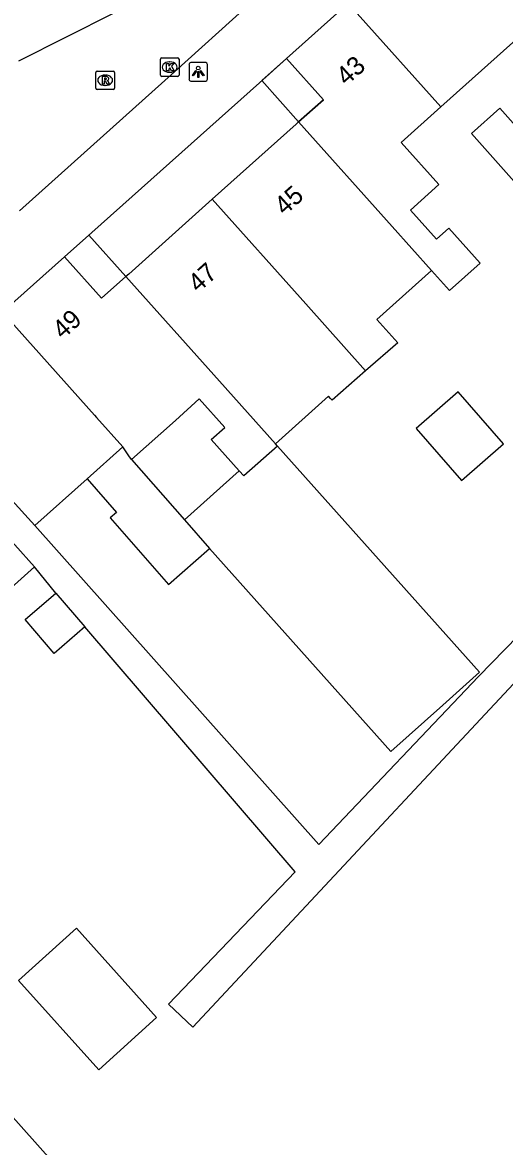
# Model space of a CAD drawing. Extents: x 158352 to 159489, y 383828 to 384597.
# Drawn here: x 159145.1 to 159171.1, y 384188.9 to 384249.5 of the extents above; entities that cross this region are included whole.
import ezdxf

# ---------------------------------------------------------------- set-up
doc = ezdxf.new("R2010")
doc.units = 0
for name, color, linetype in [('IMGEO_Kolk', 7, 'Continuous'), ('IMGEO_Lichtpunt', 7, 'Continuous'), ('IMGEO_Pand', 7, 'Continuous'), ('IMGEO_Pand_nummerreeks', 7, 'Continuous'), ('IMGEO_Pand_overbouw', 7, 'Continuous'), ('IMGEO_Rijbaan_lokaal_open', 7, 'Continuous'), ('IMGEO_Rioolput', 7, 'Continuous'), ('IMGEO_Voetpad_open', 7, 'Continuous')]:
    doc.layers.add(name, color=color, linetype=linetype)

msp = doc.modelspace()

# ---------------------------------------------------------------- linework, layer by layer
at = {"layer": 'IMGEO_Kolk'}
for p, q in [((159152.576, 384246.678), (159152.576, 384247.53)), ((159152.651, 384247.604), (159153.503, 384247.604)), ((159153.577, 384247.53), (159153.577, 384246.678)), ((159153.087, 384246.824), (159153.062, 384246.824)), ((159153.064, 384247.384), (159153.089, 384247.384)), ((159153.503, 384246.604), (159152.651, 384246.604))]:
    msp.add_line(p, q, dxfattribs=at)
for points in [[(159152.576, 384246.678), (159152.576, 384247.53)], [(159152.651, 384247.604), (159153.503, 384247.604)], [(159153.577, 384247.53), (159153.577, 384246.678)], [(159152.897, 384247.304), (159153.02, 384247.304), (159153.02, 384247.153), (159153.15, 384247.304), (159153.314, 384247.304), (159153.168, 384247.153), (159153.321, 384246.904), (159153.169, 384246.904), (159153.084, 384247.068), (159153.02, 384247.001), (159153.02, 384246.904), (159152.897, 384246.904), (159152.897, 384247.304)], [(159153.503, 384246.604), (159152.651, 384246.604)]]:
    msp.add_lwpolyline(points, dxfattribs=at)
for centre, start, end in [((159152.653, 384247.528), 91.55205, 178.44795), ((159152.653, 384247.528), 91.55205, 178.44795), ((159153.501, 384247.528), 1.55205, 88.44795), ((159153.501, 384247.528), 1.55205, 88.44795), ((159152.653, 384246.68), 181.55205, 268.44795), ((159152.653, 384246.68), 181.55205, 268.44795), ((159153.501, 384246.68), 271.55205, 358.44795), ((159153.501, 384246.68), 271.55205, 358.44795)]:
    msp.add_arc(centre, 0.0765, start, end, dxfattribs=at)
for centre, major_axis, ratio, start_param, end_param in [((159153.063, 384247.104), (-0.387, 0.002), 0.722429, 4.712389, 7.853982), ((159153.088, 384247.104), (-0.39, 0.002), 0.717154, 1.570796, 4.712389)]:
    msp.add_ellipse(centre, major_axis=major_axis, ratio=ratio, start_param=start_param, end_param=end_param, dxfattribs=at)
at = {"layer": 'IMGEO_Lichtpunt'}
for p, q in [((159154.116, 384247.253), (159154.116, 384246.446)), ((159154.116, 384247.253), (159154.116, 384246.446)), ((159155.018, 384247.348), (159154.21, 384247.348)), ((159155.018, 384247.348), (159154.21, 384247.348)), ((159155.112, 384246.446), (159155.112, 384247.253)), ((159155.112, 384246.446), (159155.112, 384247.253)), ((159154.21, 384246.352), (159155.018, 384246.352)), ((159154.21, 384246.352), (159155.018, 384246.352))]:
    msp.add_line(p, q, dxfattribs=at)
for points in [[(159154.49, 384246.917), (159154.529, 384246.889), (159154.341, 384246.627), (159154.303, 384246.654), (159154.49, 384246.917)], [(159154.592, 384246.869), (159154.639, 384246.869), (159154.639, 384246.547), (159154.592, 384246.547), (159154.592, 384246.869)], [(159154.702, 384246.889), (159154.74, 384246.916), (159154.927, 384246.654), (159154.888, 384246.626), (159154.702, 384246.889)]]:
    msp.add_lwpolyline(points, dxfattribs=at)
msp.add_circle((159154.615, 384247.051), 0.0994, dxfattribs=at)
for centre, start, end in [((159154.21, 384247.253), 90, 180), ((159154.21, 384247.253), 90, 180), ((159155.018, 384247.253), 0, 90), ((159155.018, 384247.253), 0, 90), ((159154.21, 384246.446), 180, 270), ((159154.21, 384246.446), 180, 270), ((159155.018, 384246.446), 270, 0), ((159155.018, 384246.446), 270, 360)]:
    msp.add_arc(centre, 0.0946, start, end, dxfattribs=at)
at = {"layer": 'IMGEO_Pand'}
for points in [[(159159.373, 384247.566), (159162.092, 384250), (159162.702, 384250.546)], [(159162.702, 384250.546), (159163.19, 384250), (159167.702, 384244.952)], [(159172.449, 384249.196), (159167.702, 384244.952)], [(159159.373, 384247.566), (159161.368, 384245.334), (159160.036, 384244.143)], [(159167.702, 384244.952), (159165.568, 384243.044), (159167.609, 384240.761), (159166.079, 384239.393), (159167.479, 384237.826), (159168.139, 384238.415), (159169.829, 384236.525), (159168.17, 384235.042), (159167.2, 384236.128)], [(159169.366, 384243.522), (159170.894, 384244.881), (159176.236, 384238.878), (159174.708, 384237.519), (159169.366, 384243.522)], [(159160.036, 384244.143), (159159.908, 384244.029), (159155.373, 384239.975)], [(159160.036, 384244.143), (159165.08, 384238.5), (159167.2, 384236.128)], [(159155.373, 384239.975), (159150.861, 384235.94), (159150.71, 384235.806)], [(159155.373, 384239.975), (159160.417, 384234.332), (159163.65, 384230.714)], [(159147.4, 384236.869), (159144.048, 384233.873)], [(159150.71, 384235.806), (159149.399, 384234.633), (159147.4, 384236.869)], [(159167.2, 384236.128), (159164.251, 384233.492), (159165.384, 384232.225), (159163.65, 384230.714)], [(159158.779, 384226.778), (159155.754, 384230.163), (159150.71, 384235.806)], [(159144.048, 384233.873), (159149.007, 384228.327), (159149.128, 384228.191), (159150.537, 384226.614)], [(159163.65, 384230.714), (159161.838, 384229.136), (159161.76, 384229.223), (159161.651, 384229.345), (159158.779, 384226.778)], [(159145.787, 384222.365), (159144.377, 384223.941), (159142.628, 384225.896), (159139.295, 384229.623)], [(159166.373, 384227.608), (159168.824, 384224.796), (159171.09, 384226.771), (159168.64, 384229.583), (159166.373, 384227.608)], [(159138.187, 384228.616), (159141.519, 384224.889), (159145.771, 384220.133)], [(159156.829, 384225.326), (159155.321, 384227.013), (159156.045, 384227.66), (159154.672, 384229.196), (159153.38, 384228.041), (159151.018, 384225.931)], [(159150.537, 384226.614), (159148.615, 384224.895)], [(159151.018, 384225.931), (159150.874, 384226.135), (159150.537, 384226.614)], [(159155.228, 384221.122), (159165.018, 384210.169), (159167.824, 384212.677), (159169.802, 384214.445), (159158.889, 384226.656)], [(159158.889, 384226.656), (159157.083, 384225.042), (159156.829, 384225.326)], [(159158.889, 384226.656), (159158.779, 384226.778)], [(159151.018, 384225.931), (159153.866, 384222.678)], [(159153.866, 384222.678), (159156.829, 384225.326)], [(159148.615, 384224.895), (159145.787, 384222.365)], [(159148.615, 384224.895), (159150.207, 384223.075), (159149.866, 384222.775), (159153.012, 384219.182), (159155.228, 384221.122)], [(159153.866, 384222.678), (159155.228, 384221.122)], [(159145.771, 384220.133), (159143.624, 384218.214), (159140.907, 384221.253), (159139.162, 384219.693)], [(159148.5, 384216.899), (159146.841, 384215.465), (159145.266, 384217.288), (159146.925, 384218.722)], [(159146.925, 384218.722), (159148.5, 384216.899)], [(159149.244, 384193), (159144.907, 384197.819), (159148.034, 384200.633), (159152.37, 384195.813), (159149.244, 384193)]]:
    msp.add_lwpolyline(points, dxfattribs=at)
at = {"layer": 'IMGEO_Pand_overbouw'}
for points in [[(159160.036, 384244.143), (159161.368, 384245.334), (159159.373, 384247.566), (159158.042, 384246.374)], [(159149.399, 384234.633), (159150.71, 384235.806), (159148.712, 384238.041), (159147.4, 384236.869)]]:
    msp.add_lwpolyline(points, close=True, dxfattribs=at)
at = {"layer": 'IMGEO_Rijbaan_lokaal_open'}
for points in [[(159144.924, 384247.442), (159150.079, 384250.026)], [(159157.205, 384250.343), (159153.327, 384246.849), (159144.971, 384239.34)]]:
    msp.add_lwpolyline(points, dxfattribs=at)
at = {"layer": 'IMGEO_Rioolput'}
for p, q in [((159149.089, 384245.968), (159149.089, 384246.82)), ((159149.164, 384246.894), (159150.016, 384246.894)), ((159150.09, 384246.82), (159150.09, 384245.968)), ((159149.577, 384246.674), (159149.602, 384246.674)), ((159150.016, 384245.894), (159149.164, 384245.894)), ((159149.6, 384246.114), (159149.575, 384246.114))]:
    msp.add_line(p, q, dxfattribs=at)
for points in [[(159149.089, 384245.968), (159149.089, 384246.82)], [(159149.164, 384246.894), (159150.016, 384246.894)], [(159150.09, 384246.82), (159150.09, 384245.968)], [(159149.678, 384246.592), (159149.426, 384246.594), (159149.426, 384246.194)], [(159149.426, 384246.194), (159149.55, 384246.194), (159149.55, 384246.356), (159149.561, 384246.356)], [(159149.604, 384246.513), (159149.55, 384246.513), (159149.55, 384246.432)], [(159149.55, 384246.432), (159149.602, 384246.432)], [(159149.608, 384246.327), (159149.679, 384246.194), (159149.819, 384246.194), (159149.754, 384246.32)], [(159150.016, 384245.894), (159149.164, 384245.894)]]:
    msp.add_lwpolyline(points, dxfattribs=at)
for centre, radius, start, end in [((159149.166, 384246.818), 0.0765, 91.55205, 178.44795), ((159149.166, 384246.818), 0.0765, 91.55205, 178.44795), ((159150.014, 384246.818), 0.0765, 1.55205, 88.44795), ((159150.014, 384246.818), 0.0765, 1.55205, 88.44795), ((159149.56, 384246.303), 0.0533, 26.02933, 88.69889), ((159149.586, 384246.621), 0.19, 274.7715, 282.96867), ((159149.61, 384246.417), 0.0964, 77.00612, 93.18647), ((159149.624, 384246.474), 0.0378, 276.66336, 79.67722), ((159149.677, 384246.482), 0.109, 350.36119, 89.41601), ((159149.675, 384246.482), 0.112, 277.58423, 350.98172), ((159149.659, 384246.267), 0.108, 29.51342, 73.79051), ((159149.166, 384245.97), 0.0765, 181.55205, 268.44795), ((159149.166, 384245.97), 0.0765, 181.55205, 268.44795), ((159150.014, 384245.97), 0.0765, 271.55205, 358.44795), ((159150.014, 384245.97), 0.0765, 271.55205, 358.44795)]:
    msp.add_arc(centre, radius, start, end, dxfattribs=at)
for centre, major_axis, ratio, start_param, end_param in [((159149.576, 384246.394), (-0.387, 0.002), 0.722429, 4.712389, 7.853982), ((159149.601, 384246.394), (-0.39, 0.002), 0.717154, 1.570796, 4.712389)]:
    msp.add_ellipse(centre, major_axis=major_axis, ratio=ratio, start_param=start_param, end_param=end_param, dxfattribs=at)
at = {"layer": 'IMGEO_Voetpad_open'}
for points in [[(159225.172, 384266.706), (159222.984, 384268.635), (159208.318, 384252.819), (159192.19, 384235.7), (159176.48, 384219.002), (159154.316, 384195.289), (159153.015, 384196.533), (159159.848, 384203.672), (159148.5, 384216.899)], [(159172.449, 384249.196), (159186.88, 384232.749), (159182.327, 384227.71), (159178.018, 384223.215), (159178.28, 384222.964), (159169.738, 384214.218), (159161.13, 384205.147), (159145.787, 384222.365)], [(159147.4, 384236.869), (159148.862, 384238.176), (159157.913, 384246.259), (159159.373, 384247.566)], [(159146.925, 384218.722), (159145.771, 384220.133)], [(159130.323, 384206.449), (159161.539, 384171.452), (159160.139, 384170.203), (159155.852, 384174.967), (159147.464, 384184.153), (159141.204, 384178.727)]]:
    msp.add_lwpolyline(points, dxfattribs=at)

# ---------------------------------------------------------------- texts
at = {"layer": 'IMGEO_Pand_nummerreeks'}
for s, rotation, p in [('43', 41.83738, (159162.611, 384246.061)), ('45', 41.79727, (159159.274, 384239.063)), ('47', 41.79727, (159154.612, 384234.894)), ('49', 41.79727, (159147.294, 384232.375))]:
    msp.add_text(s, height=1, rotation=rotation, dxfattribs=at).set_placement(p)

doc.saveas('drawing.dxf')
